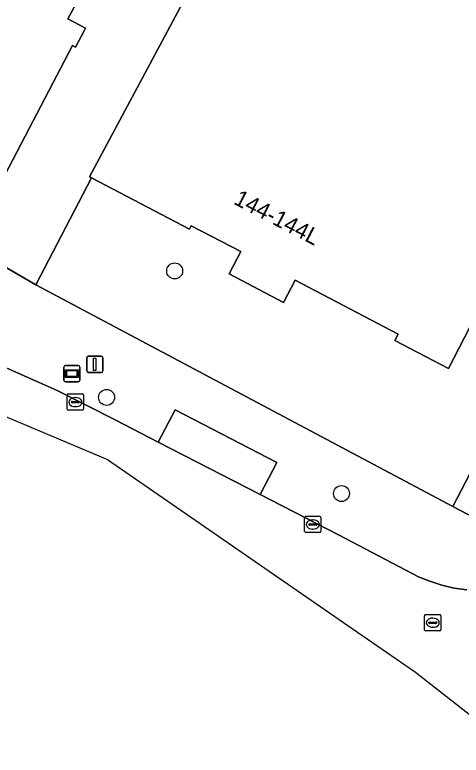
# Model space of a CAD drawing. Extents: x 159716 to 160783, y 383290 to 384031.
# Drawn here: x 159864.38 to 159891.75, y 383505.55 to 383550.98 of the extents above; entities that cross this region are included whole.
import ezdxf

# ---------------------------------------------------------------- set-up
doc = ezdxf.new("R2010")
doc.units = 0
for name, color, linetype in [('IMGEO_Boom', 7, 'Continuous'), ('IMGEO_Erf', 7, 'Continuous'), ('IMGEO_Kolk', 7, 'Continuous'), ('IMGEO_Lichtmast', 7, 'Continuous'), ('IMGEO_Pand', 7, 'Continuous'), ('IMGEO_Pand_nummerreeks', 7, 'Continuous'), ('IMGEO_Parkeervlak_open', 7, 'Continuous'), ('IMGEO_Rijbaan_lokaal_open', 7, 'Continuous'), ('IMGEO_Rioolput', 7, 'Continuous'), ('IMGEO_Voetpad_open', 7, 'Continuous'), ('IMGEO_Wegwijzer', 7, 'Continuous')]:
    doc.layers.add(name, color=color, linetype=linetype)

msp = doc.modelspace()

# ---------------------------------------------------------------- linework, layer by layer
at = {"layer": 'IMGEO_Boom'}
for centre in [(159874.182, 383535.263), (159870.009, 383527.505), (159884.409, 383521.604)]:
    msp.add_circle(centre, 0.489, dxfattribs=at)
at = {"layer": 'IMGEO_Erf'}
msp.add_lwpolyline([(159893.259, 383533.717), (159890.964, 383529.275), (159887.67, 383530.994), (159887.874, 383531.384), (159881.576, 383534.693), (159880.858, 383533.33), (159877.521, 383535.087), (159878.239, 383536.45), (159875.202, 383538.028), (159875.1, 383537.833), (159869.088, 383540.978), (159865.66, 383534.41), (159891.242, 383520.801), (159893.545, 383525.239)], dxfattribs=at)
at = {"layer": 'IMGEO_Kolk'}
for p, q in [((159867.667, 383527.716), (159868.519, 383527.716)), ((159867.592, 383526.79), (159867.592, 383527.642)), ((159867.894, 383527.259), (159868.292, 383527.259)), ((159868.08, 383527.496), (159868.105, 383527.496)), ((159868.593, 383527.642), (159868.593, 383526.79)), ((159867.851, 383527.21), (159867.851, 383527.222)), ((159868.289, 383527.173), (159867.891, 383527.173)), ((159868.103, 383526.936), (159868.078, 383526.936)), ((159868.335, 383527.222), (159868.335, 383527.21)), ((159868.519, 383526.716), (159867.667, 383526.716)), ((159882.15, 383519.281), (159882.15, 383520.133)), ((159882.225, 383520.207), (159883.077, 383520.207)), ((159882.638, 383519.987), (159882.663, 383519.987)), ((159883.151, 383520.133), (159883.151, 383519.281)), ((159882.409, 383519.701), (159882.409, 383519.713)), ((159882.847, 383519.664), (159882.449, 383519.664)), ((159882.452, 383519.75), (159882.85, 383519.75)), ((159882.893, 383519.713), (159882.893, 383519.701)), ((159883.077, 383519.207), (159882.225, 383519.207)), ((159882.661, 383519.427), (159882.636, 383519.427))]:
    msp.add_line(p, q, dxfattribs=at)
for points in [[(159867.667, 383527.716), (159868.519, 383527.716)], [(159867.592, 383526.79), (159867.592, 383527.642)], [(159868.593, 383527.642), (159868.593, 383526.79)], [(159868.519, 383526.716), (159867.667, 383526.716)], [(159882.15, 383519.281), (159882.15, 383520.133)], [(159882.225, 383520.207), (159883.077, 383520.207)], [(159883.151, 383520.133), (159883.151, 383519.281)], [(159883.077, 383519.207), (159882.225, 383519.207)]]:
    msp.add_lwpolyline(points, dxfattribs=at)
for centre, radius, start, end in [((159867.669, 383527.64), 0.0765, 91.552, 178.448), ((159867.669, 383527.64), 0.0765, 91.552, 178.448), ((159868.517, 383527.64), 0.0765, 1.552, 88.448), ((159868.517, 383527.64), 0.0765, 1.552, 88.448), ((159867.891, 383527.219), 0.0403, 85.8775, 175.7526), ((159868.296, 383527.221), 0.0386, 1.7309, 96.639), ((159867.669, 383526.792), 0.0765, 181.552, 268.448), ((159867.669, 383526.792), 0.0765, 181.552, 268.448), ((159867.888, 383527.209), 0.0366, 178.938, 274.7102), ((159868.292, 383527.216), 0.043, 264.8664, 352.4533), ((159868.517, 383526.792), 0.0765, 271.552, 358.448), ((159868.517, 383526.792), 0.0765, 271.552, 358.448), ((159882.227, 383520.131), 0.0765, 91.552, 178.448), ((159882.227, 383520.131), 0.0765, 91.552, 178.448), ((159883.075, 383520.131), 0.0765, 1.552, 88.448), ((159883.075, 383520.131), 0.0765, 1.552, 88.448), ((159882.449, 383519.71), 0.0403, 85.8775, 175.7526), ((159882.446, 383519.7), 0.0366, 178.938, 274.7102), ((159882.85, 383519.707), 0.043, 264.8664, 352.4533), ((159882.854, 383519.712), 0.0386, 1.7309, 96.639), ((159882.227, 383519.283), 0.0765, 181.552, 268.448), ((159882.227, 383519.283), 0.0765, 181.552, 268.448), ((159883.075, 383519.283), 0.0765, 271.552, 358.448), ((159883.075, 383519.283), 0.0765, 271.552, 358.448)]:
    msp.add_arc(centre, radius, start, end, dxfattribs=at)
for centre, major_axis, ratio, start_param, end_param in [((159868.079, 383527.216), (-0.387, 0.002), 0.722429, 4.712389, 7.853982), ((159868.104, 383527.216), (-0.39, 0.002), 0.717154, 1.570796, 4.712389), ((159882.637, 383519.707), (-0.387, 0.002), 0.722429, 4.712389, 7.853982), ((159882.662, 383519.707), (-0.39, 0.002), 0.717154, 1.570796, 4.712389)]:
    msp.add_ellipse(centre, major_axis=major_axis, ratio=ratio, start_param=start_param, end_param=end_param, dxfattribs=at)
at = {"layer": 'IMGEO_Lichtmast'}
for p, q in [((159868.887, 383530.03), (159869.677, 383530.03)), ((159869.677, 383530.03), (159868.887, 383530.03)), ((159868.787, 383529.13), (159868.787, 383529.93)), ((159868.787, 383529.93), (159868.787, 383529.13)), ((159869.777, 383529.93), (159869.777, 383529.13)), ((159869.777, 383529.13), (159869.777, 383529.93)), ((159869.677, 383529.03), (159868.887, 383529.03)), ((159868.887, 383529.03), (159869.677, 383529.03))]:
    msp.add_line(p, q, dxfattribs=at)
msp.add_lwpolyline([(159869.207, 383529.905), (159869.357, 383529.905), (159869.357, 383529.155), (159869.207, 383529.155), (159869.207, 383529.905)], dxfattribs=at)
for centre, start, end in [((159868.887, 383529.93), 90, 180), ((159868.887, 383529.93), 90, 180), ((159869.677, 383529.93), 0, 90), ((159869.677, 383529.93), 360, 90), ((159868.887, 383529.13), 180, 270), ((159868.887, 383529.13), 180, 270), ((159869.677, 383529.13), 270, 0), ((159869.677, 383529.13), 270, 0)]:
    msp.add_arc(centre, 0.1, start, end, dxfattribs=at)
at = {"layer": 'IMGEO_Pand'}
for points in [[(159868.968, 383541.041), (159869.088, 383540.978), (159875.1, 383537.833), (159875.202, 383538.028), (159878.239, 383536.45), (159877.521, 383535.087), (159880.858, 383533.33), (159881.576, 383534.693), (159887.874, 383531.384), (159887.67, 383530.994), (159890.964, 383529.275), (159893.259, 383533.717), (159898.177, 383543.518), (159898.328, 383543.44), (159900.619, 383547.801), (159888.11, 383554.336), (159886.852, 383551.94), (159877.434, 383556.9)], [(159902.108, 383534.372), (159900.223, 383538.106), (159893.545, 383525.239), (159891.242, 383520.801), (159893.373, 383519.679), (159906.271, 383526.127)]]:
    msp.add_lwpolyline(points, close=True, dxfattribs=at)
msp.add_lwpolyline([(159863.046, 383539.817), (159867.914, 383549.095), (159868.109, 383548.998), (159868.635, 383549.994), (159868.72, 383550.153), (159867.641, 383550.723), (159868.726, 383552.774)], dxfattribs=at)
at = {"layer": 'IMGEO_Parkeervlak_open'}
msp.add_lwpolyline([(159873.174, 383524.763), (159879.419, 383521.539), (159880.441, 383523.509), (159874.206, 383526.744)], close=True, dxfattribs=at)
at = {"layer": 'IMGEO_Rijbaan_lokaal_open'}
for points in [[(159877.154, 383566.78), (159874.536, 383561.733), (159874.74, 383561.624), (159874.287, 383560.774), (159874.091, 383560.857), (159870.206, 383553.464), (159870.401, 383553.362), (159869.886, 383552.378), (159869.804, 383552.222), (159868.726, 383552.774), (159867.641, 383550.723), (159868.72, 383550.153), (159868.635, 383549.994), (159868.109, 383548.998), (159867.914, 383549.095), (159863.046, 383539.817), (159861.801, 383537.444), (159861.486, 383536.843), (159865.66, 383534.41), (159869.088, 383540.978), (159868.968, 383541.041), (159877.434, 383556.9), (159879.781, 383561.427), (159880.721, 383560.886)], [(159848.631, 383532.725), (159870.056, 383523.694), (159885.394, 383513.1), (159888.938, 383510.652), (159895.437, 383505.552)], [(159892.094, 383515.699), (159891.325, 383515.806), (159890.569, 383515.981), (159889.832, 383516.223), (159889.179, 383516.48), (159884.22, 383519.066), (159879.419, 383521.539), (159873.174, 383524.763), (159870.535, 383526.123), (159866.968, 383527.927), (159863.855, 383529.311)]]:
    msp.add_lwpolyline(points, dxfattribs=at)
at = {"layer": 'IMGEO_Rioolput'}
for p, q in [((159889.501, 383513.253), (159889.501, 383514.105)), ((159889.576, 383514.179), (159890.428, 383514.179)), ((159890.502, 383514.105), (159890.502, 383513.253)), ((159889.76, 383513.673), (159889.76, 383513.685)), ((159890.198, 383513.636), (159889.8, 383513.636)), ((159889.803, 383513.722), (159890.201, 383513.722)), ((159889.989, 383513.959), (159890.014, 383513.959)), ((159890.244, 383513.685), (159890.244, 383513.673)), ((159890.428, 383513.179), (159889.576, 383513.179)), ((159890.012, 383513.399), (159889.987, 383513.399))]:
    msp.add_line(p, q, dxfattribs=at)
for points in [[(159889.501, 383513.253), (159889.501, 383514.105)], [(159889.576, 383514.179), (159890.428, 383514.179)], [(159890.502, 383514.105), (159890.502, 383513.253)], [(159890.428, 383513.179), (159889.576, 383513.179)]]:
    msp.add_lwpolyline(points, dxfattribs=at)
for centre, radius, start, end in [((159889.578, 383514.103), 0.0765, 91.552, 178.448), ((159889.578, 383514.103), 0.0765, 91.552, 178.448), ((159890.426, 383514.103), 0.0765, 1.552, 88.448), ((159890.426, 383514.103), 0.0765, 1.552, 88.448), ((159889.8, 383513.682), 0.0403, 85.8775, 175.7526), ((159889.797, 383513.672), 0.0366, 178.938, 274.7102), ((159890.201, 383513.679), 0.043, 264.8664, 352.4533), ((159890.205, 383513.684), 0.0386, 1.7309, 96.639), ((159889.578, 383513.255), 0.0765, 181.552, 268.448), ((159889.578, 383513.255), 0.0765, 181.552, 268.448), ((159890.426, 383513.255), 0.0765, 271.552, 358.448), ((159890.426, 383513.255), 0.0765, 271.552, 358.448)]:
    msp.add_arc(centre, radius, start, end, dxfattribs=at)
for centre, major_axis, ratio, start_param, end_param in [((159889.988, 383513.679), (-0.387, 0.002), 0.722429, 4.712389, 7.853982), ((159890.013, 383513.679), (-0.39, 0.002), 0.717154, 1.570796, 4.712389)]:
    msp.add_ellipse(centre, major_axis=major_axis, ratio=ratio, start_param=start_param, end_param=end_param, dxfattribs=at)
at = {"layer": 'IMGEO_Voetpad_open'}
for points in [[(159893.373, 383519.679), (159891.242, 383520.801), (159865.66, 383534.41), (159861.486, 383536.843)], [(159863.855, 383529.311), (159866.968, 383527.927), (159870.535, 383526.123), (159873.174, 383524.763), (159874.206, 383526.744), (159880.441, 383523.509), (159879.419, 383521.539), (159884.22, 383519.066), (159889.179, 383516.48), (159889.832, 383516.223), (159890.569, 383515.981), (159891.325, 383515.806), (159892.094, 383515.699)]]:
    msp.add_lwpolyline(points, dxfattribs=at)
at = {"layer": 'IMGEO_Wegwijzer'}
for p, q in [((159867.385, 383528.564), (159867.385, 383529.364)), ((159867.385, 383529.364), (159867.385, 383528.564)), ((159867.485, 383529.464), (159868.275, 383529.464)), ((159868.275, 383529.464), (159867.485, 383529.464)), ((159868.375, 383529.364), (159868.375, 383528.564)), ((159868.375, 383528.564), (159868.375, 383529.364)), ((159868.275, 383528.464), (159867.485, 383528.464)), ((159867.485, 383528.464), (159868.275, 383528.464))]:
    msp.add_line(p, q, dxfattribs=at)
for points in [[(159867.486, 383529.196), (159868.274, 383529.196), (159868.274, 383528.732), (159867.486, 383528.732), (159867.486, 383529.196)], [(159867.551, 383529.131), (159867.551, 383528.797), (159868.209, 383528.797), (159868.209, 383529.131), (159867.551, 383529.131)]]:
    msp.add_lwpolyline(points, dxfattribs=at)
for centre, start, end in [((159867.485, 383529.364), 90, 180), ((159867.485, 383529.364), 90, 180), ((159868.275, 383529.364), 0, 90), ((159868.275, 383529.364), 360, 90), ((159867.485, 383528.564), 180, 270), ((159867.485, 383528.564), 180, 270), ((159868.275, 383528.564), 270, 0), ((159868.275, 383528.564), 270, 0)]:
    msp.add_arc(centre, 0.1, start, end, dxfattribs=at)

# ---------------------------------------------------------------- texts
at = {"layer": 'IMGEO_Pand_nummerreeks'}
msp.add_text('144-144L', height=1, rotation=332.5685, dxfattribs=at).set_placement((159877.736, 383539.402))

doc.saveas('drawing.dxf')
